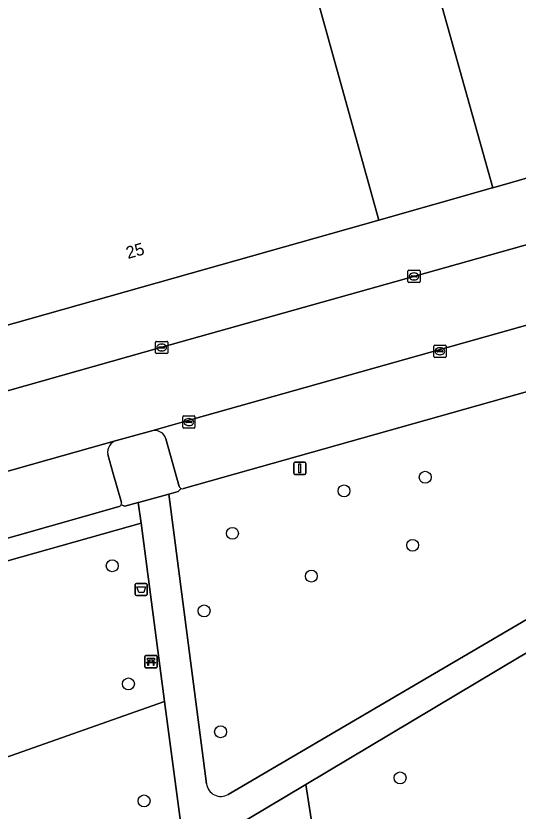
# Model space of a CAD drawing. Extents: x 159680 to 160786, y 387323 to 388340.
# Drawn here: x 159927.4 to 159968.5, y 387944.3 to 388009.5 of the extents above; entities that cross this region are included whole.
import ezdxf

# ---------------------------------------------------------------- set-up
doc = ezdxf.new("R2010")
doc.units = 0
for name, color, linetype in [('IMGEO_Afvalbak', 7, 'Continuous'), ('IMGEO_Bank', 7, 'Continuous'), ('IMGEO_Boom', 7, 'Continuous'), ('IMGEO_Erf', 7, 'Continuous'), ('IMGEO_Groenvoorziening', 7, 'Continuous'), ('IMGEO_Hek', 7, 'Continuous'), ('IMGEO_Kolk', 7, 'Continuous'), ('IMGEO_Lichtmast', 7, 'Continuous'), ('IMGEO_Pand', 7, 'Continuous'), ('IMGEO_Pand_nummerreeks', 7, 'Continuous'), ('IMGEO_Parkeervlak_open', 7, 'Continuous'), ('IMGEO_Rijbaan_lokaal_gesloten', 7, 'Continuous'), ('IMGEO_Voetpad_halfverhard', 7, 'Continuous'), ('IMGEO_Voetpad_open', 7, 'Continuous')]:
    doc.layers.add(name, color=color, linetype=linetype)

msp = doc.modelspace()

# ---------------------------------------------------------------- linework, layer by layer
at = {"layer": 'IMGEO_Afvalbak'}
for p, q in [((159937.16, 387962.081), (159937.16, 387962.881)), ((159937.16, 387962.881), (159937.16, 387962.081)), ((159937.26, 387962.981), (159938.05, 387962.981)), ((159938.05, 387962.981), (159937.26, 387962.981)), ((159938.15, 387962.881), (159938.15, 387962.081)), ((159938.15, 387962.081), (159938.15, 387962.881)), ((159938.05, 387961.981), (159937.26, 387961.981)), ((159937.26, 387961.981), (159938.05, 387961.981))]:
    msp.add_line(p, q, dxfattribs=at)
msp.add_lwpolyline([(159937.303, 387962.695), (159938.007, 387962.695), (159937.858, 387962.225), (159937.452, 387962.225), (159937.303, 387962.695)], dxfattribs=at)
for centre, start, end in [((159937.26, 387962.881), 90, 180), ((159937.26, 387962.881), 90, 180), ((159938.05, 387962.881), 0, 90), ((159938.05, 387962.881), 360, 90), ((159937.26, 387962.081), 180, 270), ((159937.26, 387962.081), 180, 270), ((159938.05, 387962.081), 270, 0), ((159938.05, 387962.081), 270, 0)]:
    msp.add_arc(centre, 0.1, start, end, dxfattribs=at)
at = {"layer": 'IMGEO_Bank'}
for p, q in [((159937.951, 387956.145), (159937.951, 387956.986)), ((159937.951, 387956.986), (159937.951, 387956.145)), ((159938.026, 387957.07), (159938.867, 387957.07)), ((159938.867, 387957.07), (159938.026, 387957.07)), ((159938.26, 387956.576), (159938.26, 387956.682)), ((159938.304, 387956.682), (159938.304, 387956.576)), ((159938.592, 387956.688), (159938.31, 387956.688)), ((159938.31, 387956.57), (159938.592, 387956.57)), ((159938.598, 387956.576), (159938.598, 387956.682)), ((159938.642, 387956.682), (159938.642, 387956.576)), ((159938.951, 387956.995), (159938.951, 387956.154)), ((159938.951, 387956.154), (159938.951, 387956.995)), ((159938.876, 387956.07), (159938.035, 387956.07)), ((159938.035, 387956.07), (159938.876, 387956.07)), ((159938.648, 387956.468), (159938.255, 387956.468))]:
    msp.add_line(p, q, dxfattribs=at)
for points in [[(159938.198, 387956.468), (159938.056, 387956.468), (159938.168, 387956.57), (159938.254, 387956.57)], [(159938.254, 387956.688), (159938.168, 387956.688), (159938.168, 387956.849), (159938.731, 387956.849), (159938.731, 387956.688), (159938.648, 387956.688)], [(159938.648, 387956.57), (159938.731, 387956.57), (159938.843, 387956.468), (159938.704, 387956.468)], [(159938.248, 387956.461), (159938.248, 387956.254), (159938.205, 387956.254), (159938.205, 387956.461)], [(159938.698, 387956.461), (159938.698, 387956.254), (159938.654, 387956.254), (159938.654, 387956.461)]]:
    msp.add_lwpolyline(points, dxfattribs=at)
for centre, radius, start, end in [((159938.029, 387956.992), 0.0779, 92.4484, 184.28452), ((159938.029, 387956.992), 0.0779, 92.4484, 184.28452), ((159938.253, 387956.681), 0.00671, 2.89567, 87.10433), ((159938.253, 387956.577), 0.00671, 272.89567, 357.10433), ((159938.31, 387956.681), 0.00671, 92.89567, 177.10433), ((159938.31, 387956.577), 0.00671, 182.89567, 267.10433), ((159938.592, 387956.681), 0.00671, 2.89567, 87.10433), ((159938.592, 387956.577), 0.00671, 272.89567, 357.10433), ((159938.649, 387956.681), 0.00671, 92.89567, 177.10433), ((159938.649, 387956.577), 0.00671, 182.89567, 267.10433), ((159938.873, 387956.992), 0.0779, 2.4484, 94.28452), ((159938.873, 387956.992), 0.0779, 2.4484, 94.28452), ((159938.029, 387956.148), 0.0779, 182.4484, 274.28452), ((159938.029, 387956.148), 0.0779, 182.4484, 274.28452), ((159938.198, 387956.461), 0.00671, 2.89567, 87.10433), ((159938.255, 387956.461), 0.00671, 92.89567, 177.10433), ((159938.647, 387956.461), 0.00671, 2.89567, 87.10433), ((159938.704, 387956.461), 0.00671, 92.89567, 177.10433), ((159938.873, 387956.148), 0.0779, 272.4484, 4.28452), ((159938.873, 387956.148), 0.0779, 272.4484, 4.28452)]:
    msp.add_arc(centre, radius, start, end, dxfattribs=at)
at = {"layer": 'IMGEO_Boom'}
for centre in [(159960.905, 387971.673), (159954.259, 387970.558), (159945.126, 387967.081), (159959.879, 387966.101), (159935.281, 387964.421), (159951.583, 387963.575), (159942.805, 387960.725), (159936.602, 387954.751), (159944.151, 387950.827), (159958.853, 387947.051), (159937.886, 387945.171)]:
    msp.add_circle(centre, 0.489, dxfattribs=at)
at = {"layer": 'IMGEO_Erf'}
msp.add_lwpolyline([(159966.45, 387995.384), (159947.529, 388062.862), (159938.325, 388060.276), (159955.095, 388000), (159957.118, 387992.727), (159966.303, 387995.342)], close=True, dxfattribs=at)
at = {"layer": 'IMGEO_Groenvoorziening'}
for points in [[(160026.743, 387994.896), (159987.186, 387983.737), (159941.119, 387970.746)], [(159944.769, 387945.695), (159986.952, 387970.414), (159988.031, 387972.25)], [(159940.916, 387970.756), (159940.674, 387970.515), (159939.913, 387970.301), (159939.905, 387970.299), (159942.995, 387946.569)], [(159937.637, 387967.912), (159937.413, 387969.601), (159936.319, 387969.294), (159936.013, 387969.426)], [(159935.859, 387969.267), (159919.115, 387964.542), (159866.95, 387949.763)], [(159866.738, 387949.821), (159866.507, 387949.567), (159865.426, 387949.267), (159866.018, 387947.713), (159937.637, 387967.912)], [(159942.473, 387931.428), (159939.571, 387953.32), (159872.851, 387929.771), (159880.867, 387908.722)], [(159943.744, 387940.611), (159946.096, 387921.913), (159954.417, 387925.43), (159951.143, 387946.514), (159944.78, 387942.712)]]:
    msp.add_lwpolyline(points, dxfattribs=at)
for points in [[(160037.196, 387954.02), (160037.945, 387952.192), (160041.286, 387953.436), (160043.077, 387954.15), (160036.357, 387960.96), (160025.236, 387972.702), (160003.326, 387963.881), (160000, 387970.7), (159999.39, 387971.951), (159991.972, 387970.541), (159968.592, 387956.94), (159951.143, 387946.514), (159954.417, 387925.43), (159946.096, 387921.913), (159946.271, 387920.524), (159946.763, 387916.614), (159948.604, 387917.346), (159976.881, 387928.393), (159976.14, 387930.3)], [(159937.637, 387967.912), (159866.018, 387947.713), (159872.851, 387929.771), (159939.571, 387953.32)]]:
    msp.add_lwpolyline(points, close=True, dxfattribs=at)
for centre, radius, start, end in [((159941.03, 387970.999), 0.268, 244.91125, 289.4484), ((159935.733, 387969.543), 0.304, 294.56505, 337.26533), ((159944.173, 387946.723), 1.188, 187.43334, 300.11032)]:
    msp.add_arc(centre, radius, start, end, dxfattribs=at)
at = {"layer": 'IMGEO_Hek'}
for points in [[(159937.637, 387967.912), (159866.018, 387947.713)], [(159872.851, 387929.771), (159939.571, 387953.32)]]:
    msp.add_lwpolyline(points, dxfattribs=at)
at = {"layer": 'IMGEO_Kolk'}
for p, q in [((159959.49, 387987.695), (159959.49, 387988.547)), ((159959.565, 387988.621), (159960.417, 387988.621)), ((159960.491, 387988.547), (159960.491, 387987.695)), ((159959.749, 387988.115), (159959.749, 387988.127)), ((159960.187, 387988.078), (159959.789, 387988.078)), ((159959.792, 387988.164), (159960.19, 387988.164)), ((159960.001, 387987.841), (159959.976, 387987.841)), ((159959.978, 387988.401), (159960.003, 387988.401)), ((159960.233, 387988.127), (159960.233, 387988.115)), ((159960.417, 387987.621), (159959.565, 387987.621)), ((159938.83, 387981.875), (159938.83, 387982.727)), ((159938.905, 387982.801), (159939.757, 387982.801)), ((159939.318, 387982.581), (159939.343, 387982.581)), ((159939.831, 387982.727), (159939.831, 387981.875)), ((159939.089, 387982.295), (159939.089, 387982.307)), ((159939.527, 387982.258), (159939.129, 387982.258)), ((159939.132, 387982.344), (159939.53, 387982.344)), ((159939.341, 387982.021), (159939.316, 387982.021)), ((159939.573, 387982.307), (159939.573, 387982.295)), ((159961.609, 387981.564), (159961.609, 387982.416)), ((159961.684, 387982.49), (159962.536, 387982.49)), ((159961.868, 387981.984), (159961.868, 387981.996)), ((159962.306, 387981.947), (159961.908, 387981.947)), ((159961.911, 387982.033), (159962.309, 387982.033)), ((159962.097, 387982.27), (159962.122, 387982.27)), ((159962.352, 387981.996), (159962.352, 387981.984)), ((159962.61, 387982.416), (159962.61, 387981.564)), ((159939.757, 387981.801), (159938.905, 387981.801)), ((159962.536, 387981.49), (159961.684, 387981.49)), ((159962.12, 387981.71), (159962.095, 387981.71)), ((159941.053, 387975.768), (159941.053, 387976.62)), ((159941.128, 387976.694), (159941.98, 387976.694)), ((159941.312, 387976.188), (159941.312, 387976.2)), ((159941.75, 387976.151), (159941.352, 387976.151)), ((159941.355, 387976.237), (159941.753, 387976.237)), ((159941.541, 387976.474), (159941.566, 387976.474)), ((159941.796, 387976.2), (159941.796, 387976.188)), ((159942.054, 387976.62), (159942.054, 387975.768)), ((159941.98, 387975.694), (159941.128, 387975.694)), ((159941.564, 387975.914), (159941.539, 387975.914))]:
    msp.add_line(p, q, dxfattribs=at)
for points in [[(159959.49, 387987.695), (159959.49, 387988.547)], [(159959.565, 387988.621), (159960.417, 387988.621)], [(159960.491, 387988.547), (159960.491, 387987.695)], [(159960.417, 387987.621), (159959.565, 387987.621)], [(159938.83, 387981.875), (159938.83, 387982.727)], [(159938.905, 387982.801), (159939.757, 387982.801)], [(159939.831, 387982.727), (159939.831, 387981.875)], [(159961.609, 387981.564), (159961.609, 387982.416)], [(159961.684, 387982.49), (159962.536, 387982.49)], [(159962.61, 387982.416), (159962.61, 387981.564)], [(159939.757, 387981.801), (159938.905, 387981.801)], [(159962.536, 387981.49), (159961.684, 387981.49)], [(159941.053, 387975.768), (159941.053, 387976.62)], [(159941.128, 387976.694), (159941.98, 387976.694)], [(159942.054, 387976.62), (159942.054, 387975.768)], [(159941.98, 387975.694), (159941.128, 387975.694)]]:
    msp.add_lwpolyline(points, dxfattribs=at)
for centre, radius, start, end in [((159959.567, 387988.545), 0.0765, 91.55205, 178.44795), ((159959.567, 387988.545), 0.0765, 91.55205, 178.44795), ((159960.415, 387988.545), 0.0765, 1.55205, 88.44795), ((159960.415, 387988.545), 0.0765, 1.55205, 88.44795), ((159959.789, 387988.124), 0.0403, 85.87752, 175.75265), ((159959.786, 387988.114), 0.0366, 178.93798, 274.71019), ((159960.19, 387988.121), 0.043, 264.86636, 352.45326), ((159960.194, 387988.126), 0.0386, 1.73085, 96.63898), ((159959.567, 387987.697), 0.0765, 181.55205, 268.44795), ((159959.567, 387987.697), 0.0765, 181.55205, 268.44795), ((159960.415, 387987.697), 0.0765, 271.55205, 358.44795), ((159960.415, 387987.697), 0.0765, 271.55205, 358.44795), ((159938.907, 387982.725), 0.0765, 91.55205, 178.44795), ((159938.907, 387982.725), 0.0765, 91.55205, 178.44795), ((159939.755, 387982.725), 0.0765, 1.55205, 88.44795), ((159939.755, 387982.725), 0.0765, 1.55205, 88.44795), ((159939.129, 387982.304), 0.0403, 85.87752, 175.75265), ((159939.126, 387982.294), 0.0366, 178.93798, 274.71019), ((159939.53, 387982.301), 0.043, 264.86636, 352.45326), ((159939.534, 387982.306), 0.0386, 1.73085, 96.63898), ((159961.686, 387982.414), 0.0765, 91.55205, 178.44795), ((159961.686, 387982.414), 0.0765, 91.55205, 178.44795), ((159961.908, 387981.993), 0.0403, 85.87752, 175.75265), ((159961.905, 387981.983), 0.0366, 178.93798, 274.71019), ((159962.309, 387981.99), 0.043, 264.86636, 352.45326), ((159962.313, 387981.995), 0.0386, 1.73085, 96.63898), ((159962.534, 387982.414), 0.0765, 1.55205, 88.44795), ((159962.534, 387982.414), 0.0765, 1.55205, 88.44795), ((159938.907, 387981.877), 0.0765, 181.55205, 268.44795), ((159938.907, 387981.877), 0.0765, 181.55205, 268.44795), ((159939.755, 387981.877), 0.0765, 271.55205, 358.44795), ((159939.755, 387981.877), 0.0765, 271.55205, 358.44795), ((159961.686, 387981.566), 0.0765, 181.55205, 268.44795), ((159961.686, 387981.566), 0.0765, 181.55205, 268.44795), ((159962.534, 387981.566), 0.0765, 271.55205, 358.44795), ((159962.534, 387981.566), 0.0765, 271.55205, 358.44795), ((159941.13, 387976.618), 0.0765, 91.55205, 178.44795), ((159941.13, 387976.618), 0.0765, 91.55205, 178.44795), ((159941.352, 387976.197), 0.0403, 85.87752, 175.75265), ((159941.349, 387976.187), 0.0366, 178.93798, 274.71019), ((159941.753, 387976.194), 0.043, 264.86636, 352.45326), ((159941.757, 387976.199), 0.0386, 1.73085, 96.63898), ((159941.978, 387976.618), 0.0765, 1.55205, 88.44795), ((159941.978, 387976.618), 0.0765, 1.55205, 88.44795), ((159941.13, 387975.77), 0.0765, 181.55205, 268.44795), ((159941.13, 387975.77), 0.0765, 181.55205, 268.44795), ((159941.978, 387975.77), 0.0765, 271.55205, 358.44795), ((159941.978, 387975.77), 0.0765, 271.55205, 358.44795)]:
    msp.add_arc(centre, radius, start, end, dxfattribs=at)
for centre, major_axis, ratio, start_param, end_param in [((159959.977, 387988.121), (-0.387, 0.002), 0.722429, 4.712389, 7.853982), ((159960.002, 387988.121), (-0.39, 0.002), 0.717154, 1.570796, 4.712389), ((159939.317, 387982.301), (-0.387, 0.002), 0.722429, 4.712389, 7.853982), ((159939.342, 387982.301), (-0.39, 0.002), 0.717154, 1.570796, 4.712389), ((159962.096, 387981.99), (-0.387, 0.002), 0.722429, 4.712389, 7.853982), ((159962.121, 387981.99), (-0.39, 0.002), 0.717154, 1.570796, 4.712389), ((159941.54, 387976.194), (-0.387, 0.002), 0.722429, 4.712389, 7.853982), ((159941.565, 387976.194), (-0.39, 0.002), 0.717154, 1.570796, 4.712389)]:
    msp.add_ellipse(centre, major_axis=major_axis, ratio=ratio, start_param=start_param, end_param=end_param, dxfattribs=at)
at = {"layer": 'IMGEO_Lichtmast'}
for p, q in [((159950.237, 387972.904), (159951.027, 387972.904)), ((159951.027, 387972.904), (159950.237, 387972.904)), ((159950.137, 387972.004), (159950.137, 387972.804)), ((159950.137, 387972.804), (159950.137, 387972.004)), ((159951.127, 387972.804), (159951.127, 387972.004)), ((159951.127, 387972.004), (159951.127, 387972.804)), ((159951.027, 387971.904), (159950.237, 387971.904)), ((159950.237, 387971.904), (159951.027, 387971.904))]:
    msp.add_line(p, q, dxfattribs=at)
msp.add_lwpolyline([(159950.557, 387972.779), (159950.707, 387972.779), (159950.707, 387972.029), (159950.557, 387972.029), (159950.557, 387972.779)], dxfattribs=at)
for centre, start, end in [((159950.237, 387972.804), 90, 180), ((159950.237, 387972.804), 90, 180), ((159951.027, 387972.804), 0, 90), ((159951.027, 387972.804), 360, 90), ((159950.237, 387972.004), 180, 270), ((159950.237, 387972.004), 180, 270), ((159951.027, 387972.004), 270, 0), ((159951.027, 387972.004), 270, 0)]:
    msp.add_arc(centre, 0.1, start, end, dxfattribs=at)
at = {"layer": 'IMGEO_Pand'}
for points in [[(159967.236, 388048.87), (159962.198, 388066.982), (159947.529, 388062.862), (159966.45, 387995.384), (159975.19, 387997.872), (159980.657, 387999.428), (159980.963, 387999.514), (159980.828, 388000)], [(159919.517, 387982.109), (159957.118, 387992.727), (159955.095, 388000), (159938.325, 388060.276), (159900.049, 388049.507), (159913.916, 388000), (159918.971, 387981.955)]]:
    msp.add_lwpolyline(points, close=True, dxfattribs=at)
at = {"layer": 'IMGEO_Parkeervlak_open'}
for points in [[(159935.64, 387974.697), (159930.119, 387973.114), (159864.344, 387954.52)], [(159936.025, 387969.613), (159935.319, 387972.072), (159934.905, 387973.539)], [(159866.95, 387949.763), (159919.115, 387964.542), (159935.859, 387969.267)]]:
    msp.add_lwpolyline(points, dxfattribs=at)
for centre, radius, start, end in [((159935.938, 387973.695), 1.045, 106.58081, 188.61137), ((159935.735, 387969.538), 0.3, 338.13485, 14.52175), ((159935.733, 387969.543), 0.304, 294.56505, 337.26533)]:
    msp.add_arc(centre, radius, start, end, dxfattribs=at)
at = {"layer": 'IMGEO_Rijbaan_lokaal_gesloten'}
for points in [[(160083.381, 388022.896), (160082.508, 388022.65), (160082.159, 388022.551), (160048.532, 388013.083), (160030.725, 388008.065), (160012.92, 388003.049), (159996.101, 387998.287), (159976.848, 387992.866), (159960.046, 387988.14), (159939.339, 387982.319), (159921.263, 387977.213), (159904.721, 387972.567), (159885.981, 387967.286), (159867.201, 387961.954), (159849.42, 387956.928), (159846.182, 387956.029), (159846.177, 387956.028), (159847.813, 387949.843)], [(159848.084, 387949.943), (159849.725, 387950.399), (159849.823, 387950.423), (159861.472, 387953.724), (159864.262, 387954.497), (159864.344, 387954.52), (159930.119, 387973.114), (159935.64, 387974.697), (159938.528, 387975.474), (159941.956, 387976.446), (159997.91, 387992.22)]]:
    msp.add_lwpolyline(points, dxfattribs=at)
at = {"layer": 'IMGEO_Voetpad_halfverhard'}
for points in [[(160027.378, 387993.584), (160026.344, 387991.352), (160023.143, 387983.751), (160022.891, 387983.193), (160020.967, 387978.944), (160020.409, 387978.508), (160000, 387974.703), (159998.948, 387974.507), (159988.031, 387972.25), (159986.952, 387970.414), (159944.769, 387945.695)], [(159944.78, 387942.712), (159951.143, 387946.514), (159968.592, 387956.94), (159991.972, 387970.541), (159999.39, 387971.951), (160000, 387972.067), (160021.895, 387976.23), (160025.236, 387972.702), (160036.357, 387960.96), (160043.077, 387954.15), (160045.579, 387955.091), (160039.464, 387961.379), (160027.804, 387973.736), (160023.843, 387977.934)], [(159942.995, 387946.569), (159939.905, 387970.299), (159937.417, 387969.602), (159937.413, 387969.601), (159937.637, 387967.912), (159939.571, 387953.32), (159942.473, 387931.428), (159943.105, 387926.838)]]:
    msp.add_lwpolyline(points, dxfattribs=at)
msp.add_arc((159944.173, 387946.723), 1.188, 187.43334, 300.11032, dxfattribs=at)
at = {"layer": 'IMGEO_Voetpad_open'}
for points in [[(160026.043, 388000.161), (159997.91, 387992.22), (159941.956, 387976.446), (159938.528, 387975.474)], [(159975.19, 387997.872), (159966.45, 387995.384), (159966.303, 387995.342), (159957.118, 387992.727), (159919.517, 387982.109), (159918.971, 387981.955), (159912.006, 387979.988), (159891.972, 387974.331), (159879.363, 387970.77), (159863.381, 387966.257), (159847.702, 387961.83), (159849.42, 387956.928), (159867.201, 387961.954), (159885.981, 387967.286), (159904.721, 387972.567), (159921.263, 387977.213), (159939.339, 387982.319), (159960.046, 387988.14), (159976.848, 387992.866)], [(159941.119, 387970.746), (159987.186, 387983.737), (160026.743, 387994.896)], [(159938.528, 387975.474), (159935.64, 387974.697)], [(159940.768, 387970.927), (159939.677, 387974.81)], [(159939.677, 387974.81), (159940.768, 387970.927)], [(159934.905, 387973.539), (159935.319, 387972.072), (159936.025, 387969.613)], [(159936.013, 387969.426), (159936.319, 387969.294), (159937.413, 387969.601), (159937.417, 387969.602), (159939.905, 387970.299), (159939.913, 387970.301), (159940.674, 387970.515), (159940.916, 387970.756)]]:
    msp.add_lwpolyline(points, dxfattribs=at)
for centre, radius, start, end in [((159938.761, 387974.55), 0.953, 15.8263, 104.127), ((159938.761, 387974.55), 0.953, 15.8263, 104.127), ((159935.938, 387973.695), 1.045, 106.58081, 188.61137), ((159941.025, 387971), 0.267, 195.78337, 245.96882), ((159941.025, 387971), 0.267, 195.78337, 245.96882), ((159941.03, 387970.999), 0.268, 244.91125, 289.4484), ((159935.735, 387969.538), 0.3, 338.13485, 14.52175)]:
    msp.add_arc(centre, radius, start, end, dxfattribs=at)

# ---------------------------------------------------------------- texts
at = {"layer": 'IMGEO_Pand_nummerreeks'}
msp.add_text('25', height=1, rotation=15.77008, dxfattribs=at).set_placement((159936.564, 387989.541))

doc.saveas('drawing.dxf')
